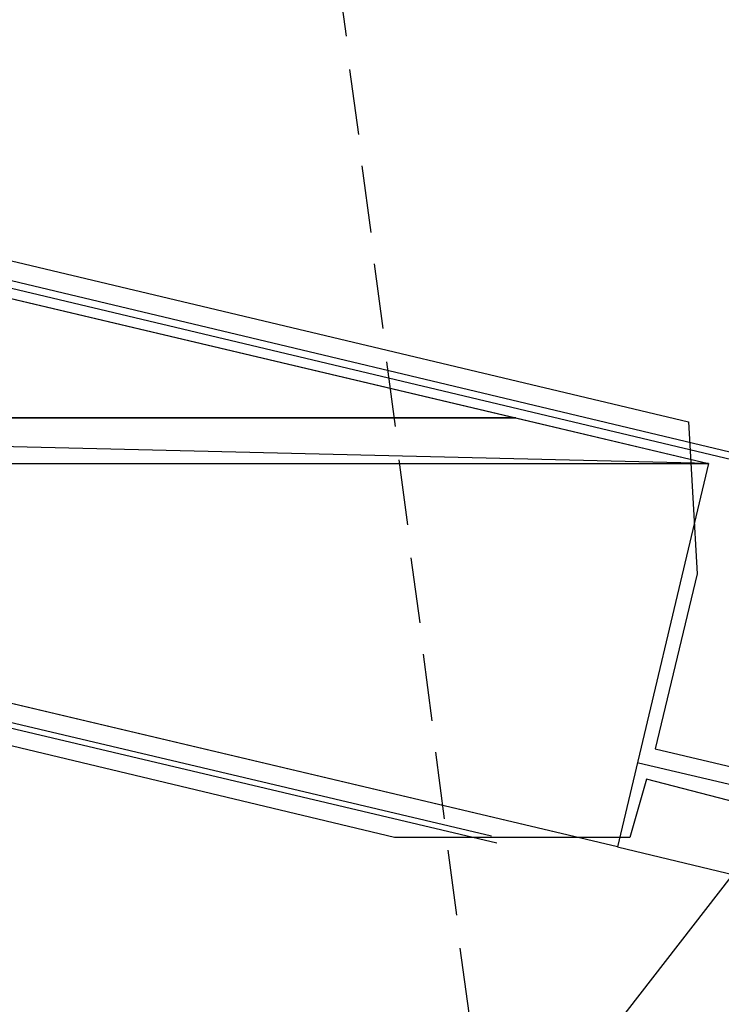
# Model space of a CAD drawing. Header units: feet. Extents: x -79 to 198, y -22 to 181.
# Tile 831 of 982: x 130.71 to 136.06, y 104.9 to 112.4. Entities that reach past the tile are written whole.
import ezdxf

# ---------------------------------------------------------------- set-up
doc = ezdxf.new("R2010")
doc.units = ezdxf.units.FT
for name, color, linetype in [('A-AREA-COMUN', 252, 'CONTINUOUS'), ('A-AREA-UNIDAD', 30, 'CONTINUOUS'), ('A-LINEA', 7, 'CONTINUOUS'), ('A-MURO-CONCRETO', 8, 'CONTINUOUS')]:
    doc.layers.add(name, color=color, linetype=linetype)

msp = doc.modelspace()

# ---------------------------------------------------------------- linework, layer by layer
at = {"layer": 'A-AREA-COMUN'}
msp.add_lwpolyline([(144.16, 97.7244), (145.952, 104.5689), (147.168, 110.9333), (147.712, 116.0178), (146.912, 109.8489), (146, 105.3689), (144.72, 105.3689), (138.64, 106.7733), (138.48, 106.5244), (137.792, 106.5244), (137.76, 106.2933), (136.72, 106.2933), (135.488, 106.6133), (135.36, 106.1689), (133.568, 106.1689), (122.048, 108.9244), (121.152, 108.9244), (118.8, 109.4578)], dxfattribs=at)
at = {"layer": 'A-AREA-UNIDAD'}
msp.add_lwpolyline([(119.36, 110.0089), (121.312, 109.5289), (121.92, 112.4089), (122.88, 112.4089), (135.808, 109.3333), (135.872, 108.1778), (135.552, 106.8444), (137.36, 106.4178), (137.408, 107.0933), (138.16, 107.0933), (137.888, 115.6089), (137.088, 126.2044), (136.16, 134.0622)], dxfattribs=at)
at = {"layer": 'A-LINEA'}
for p, q in [((133.1333, 112.7644), (133.2, 112.2711)), ((137.4933, 108.7778), (122.04, 112.4578)), ((133.2267, 112.0178), (133.2933, 111.5244)), ((133.32, 111.2844), (133.3867, 110.7778)), ((133.4133, 110.5378), (133.48, 110.0444)), ((134.3067, 106.1778), (118.4, 109.9378)), ((134.3467, 106.1244), (118.44, 109.8844)), ((133.5067, 109.7911), (133.5733, 109.2978)), ((133.6, 109.0444), (133.6667, 108.5511)), ((124.6928, 91.1125), (138.3191, 108.6919)), ((124.6928, 91.1125), (138.3191, 108.6919)), ((133.6933, 108.2978), (133.76, 107.8044)), ((133.7867, 107.5644), (133.8533, 107.0578)), ((133.88, 106.8178), (133.9467, 106.3111)), ((135.4267, 106.7378), (137.5333, 106.2444)), ((135.4267, 106.7378), (137.5333, 106.2444)), ((133.9733, 106.0711), (134.04, 105.5778)), ((135.2667, 106.0978), (137.48, 105.5644)), ((135.2667, 106.0978), (137.48, 105.5644)), ((134.0667, 105.3244), (134.1333, 104.8311))]:
    msp.add_line(p, q, dxfattribs=at)
for points in [[(121.5333, 110.1244), (122.08, 112.3911), (137.4933, 108.7244)], [(121.4533, 109.3644), (122.1467, 112.2844), (135.96, 109.0178), (135.2667, 106.0978), (121.4533, 109.3644)], [(121.4533, 109.3644), (122.1467, 112.2844), (135.96, 109.0178), (135.2667, 106.0978), (121.4533, 109.3644)]]:
    msp.add_lwpolyline(points, dxfattribs=at)
at = {"layer": 'A-MURO-CONCRETO'}
for points in [[(122.1467, 112.2844), (134.4933, 109.3644), (121.4533, 109.3644), (122.1467, 112.2844), (122.1467, 112.2844)], [(122.1467, 112.2844), (134.4933, 109.3644), (121.4533, 109.3644), (122.1467, 112.2844), (122.1467, 112.2844)], [(121.4533, 109.3644), (122.92, 109.0178), (135.96, 109.0178), (121.4533, 109.3644)], [(121.4533, 109.3644), (134.4933, 109.3644), (135.96, 109.0178), (121.4533, 109.3644), (121.4533, 109.3644)], [(121.4533, 109.3644), (122.92, 109.0178), (135.96, 109.0178), (121.4533, 109.3644)], [(121.4533, 109.3644), (134.4933, 109.3644), (135.96, 109.0178), (121.4533, 109.3644), (121.4533, 109.3644)], [(122.92, 109.0178), (135.96, 109.0178), (135.2667, 106.0978), (122.92, 109.0178), (122.92, 109.0178)], [(122.92, 109.0178), (135.96, 109.0178), (135.2667, 106.0978), (122.92, 109.0178), (122.92, 109.0178)]]:
    msp.add_lwpolyline(points, dxfattribs=at)

doc.saveas('drawing.dxf')
